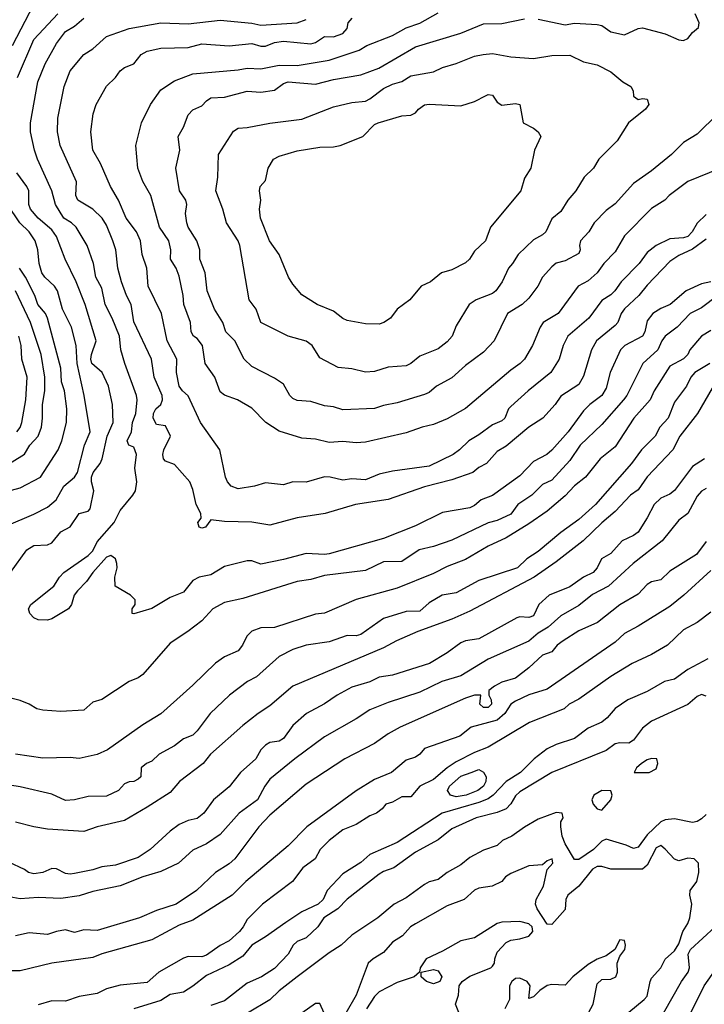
# Model space of a CAD drawing. Header units: metres. Extents: x -46681 to -43747, y -240911 to -237677.
# Tile 703 of 1056: x -46450 to -46374, y -237848 to -237740. Entities that reach past the tile are written whole.
import ezdxf

# ---------------------------------------------------------------- set-up
doc = ezdxf.new("R2010")
doc.units = ezdxf.units.M
doc.layers.add('CONTOUR_INDEX', color=1, linetype='Continuous')
doc.layers.add('CONTOUR_INTER', color=3, linetype='Continuous')

msp = doc.modelspace()

# ---------------------------------------------------------------- linework, layer by layer
at = {"layer": 'CONTOUR_INDEX'}
for points, elevation in [([(-46374.1, -237763.84), (-46375.6, -237764.94), (-46377.1, -237765.63), (-46378.1, -237766.29), (-46380.6, -237768.88), (-46381.51, -237770.02), (-46383.1, -237771.51), (-46383.44, -237772.02), (-46383.82, -237773.02), (-46384.1, -237773.35), (-46386.18, -237775.02), (-46386.72, -237776.02), (-46387.6, -237778.89), (-46388.1, -237779.82), (-46390.1, -237781.1), (-46390.72, -237782.02), (-46392.07, -237783.52), (-46393.6, -237784.52), (-46396.1, -237786.62), (-46397.1, -237787.2), (-46398.27, -237788.52), (-46399.1, -237788.97), (-46399.77, -237789.52), (-46402.1, -237790.32), (-46405.1, -237791.07), (-46409.1, -237792.48), (-46412.69, -237793.02), (-46416.03, -237794.02), (-46419.1, -237794.49), (-46422.1, -237795.32), (-46424.1, -237794.99), (-46427.1, -237794.91), (-46428.6, -237794.71), (-46429.18, -237795.52), (-46429.6, -237795.65), (-46429.9, -237795.52), (-46430.03, -237795.02), (-46429.68, -237794.52), (-46429.72, -237794.02), (-46430.22, -237793.02), (-46430.6, -237791.37), (-46430.92, -237790.52), (-46432.6, -237788.62), (-46433.6, -237788.26), (-46433.82, -237788.02), (-46433.89, -237787.52), (-46433.77, -237787.02), (-46433.04, -237785.52), (-46433.6, -237784.37), (-46434.6, -237784.23), (-46434.97, -237783.52), (-46434.91, -237783.02), (-46434.66, -237782.52), (-46434.11, -237782.02), (-46433.91, -237781.52), (-46433.98, -237781.02), (-46434.86, -237779.02), (-46435.15, -237777.02), (-46437.1, -237772.93), (-46437.39, -237771.02), (-46437.9, -237770.02), (-46438.45, -237768.52), (-46438.83, -237767.02), (-46439.07, -237765.02), (-46439.38, -237764.02), (-46440.1, -237762.28), (-46440.55, -237761.52), (-46441.6, -237760.52), (-46443.23, -237759.52), (-46443.47, -237759.02), (-46443.39, -237757.52), (-46445.18, -237753.52), (-46445.48, -237752.02), (-46445.45, -237750.52), (-46444.74, -237747.02), (-46444.1, -237745.3), (-46442.6, -237743.51), (-46441.6, -237742.88), (-46440.1, -237741.54), (-46437.6, -237740.65), (-46434.1, -237740.02), (-46431.1, -237740.12), (-46427.6, -237739.74), (-46424.1, -237740.07), (-46423.1, -237740.28), (-46419.11, -237740.02), (-46418.1, -237739.66)], 80), ([(-46398.32, -237748.02), (-46398.1, -237747.91), (-46397.6, -237747.98), (-46397.1, -237748.74), (-46396.6, -237749.09), (-46395.1, -237748.89), (-46394.6, -237749.01), (-46394.25, -237751.02), (-46393.1, -237751.62), (-46392.58, -237752.02), (-46392.31, -237752.52), (-46392.99, -237754.02), (-46393.39, -237756.02), (-46394.1, -237757.12), (-46394.5, -237758.52), (-46397.82, -237762.52), (-46398.4, -237764.02), (-46399.6, -237765.16), (-46400.14, -237766.02), (-46400.6, -237766.45), (-46402.1, -237767.22), (-46403.21, -237767.52), (-46404.44, -237768.52), (-46405.48, -237769.02), (-46406.71, -237770.52), (-46408.1, -237771.52), (-46408.82, -237772.52), (-46409.57, -237773.02), (-46410.1, -237773.17), (-46411.6, -237773.14), (-46413.6, -237772.78), (-46414.1, -237772.55), (-46415.1, -237771.77), (-46416.92, -237771.02), (-46418.6, -237769.94), (-46419.6, -237768.8), (-46420.06, -237768.02), (-46421.1, -237765.52), (-46422.15, -237764.02), (-46423.15, -237761.52), (-46423.26, -237760.52), (-46423.09, -237759.52), (-46423.25, -237758.52), (-46423.17, -237758.02), (-46422.6, -237757.36), (-46422.3, -237756.02), (-46421.73, -237755.02), (-46421.1, -237754.7), (-46419.1, -237754.12), (-46416.6, -237753.69), (-46415.1, -237753.67), (-46414.36, -237753.52), (-46411.89, -237752.52), (-46410.6, -237751.22), (-46410.19, -237751.02), (-46407.6, -237750.24), (-46406.6, -237750.19), (-46406.1, -237749.93), (-46405.75, -237749.52), (-46405.1, -237749.06), (-46404.6, -237748.98), (-46401.1, -237749.16), (-46399.6, -237748.67), (-46398.32, -237748.02)], 85), ([(-46455.64, -237791.52), (-46449.1, -237787.5), (-46448.51, -237786.52), (-46447.6, -237785.52), (-46447.26, -237784.52), (-46447.15, -237783.52), (-46447.13, -237782.02), (-46446.87, -237780.52), (-46446.87, -237779.02), (-46447.27, -237776.52), (-46448.45, -237773.02), (-46450.11, -237769.52)], 75), ([(-46373.05, -237779.52), (-46375.05, -237783.02), (-46377, -237785.52), (-46377.77, -237787.02), (-46380.6, -237789.98), (-46381.6, -237791.4), (-46382.41, -237792.02), (-46384.1, -237793.82), (-46385.6, -237795.05), (-46387.65, -237797.02), (-46390.6, -237799.35), (-46393.04, -237801.02), (-46400.1, -237804.76), (-46402.1, -237805.66), (-46405.82, -237807.02), (-46408.16, -237808.02), (-46409.6, -237808.8), (-46419.6, -237813.01), (-46422.1, -237815.19), (-46423.4, -237816.02), (-46425.1, -237817.34), (-46428.66, -237820.52), (-46429.47, -237821.52), (-46432.06, -237823.52), (-46433.1, -237824.73), (-46435.6, -237826.36), (-46438.1, -237827.8), (-46441.1, -237828.52), (-46442.6, -237829.02), (-46446.6, -237828.76), (-46448.1, -237828.5), (-46450.1, -237828)], 75), ([(-46373.6, -237804.89), (-46375.1, -237806.01), (-46376.6, -237806.84), (-46378.35, -237808.52), (-46380.1, -237809.54), (-46382.26, -237810.52), (-46384.6, -237811.95), (-46388.1, -237814.45), (-46389.19, -237815.02), (-46389.71, -237815.52), (-46393.54, -237817.02), (-46398.1, -237819.74), (-46399.6, -237820.33), (-46401.6, -237821.35), (-46402.6, -237822.02), (-46404.1, -237823.31), (-46405.6, -237824.04), (-46406.6, -237825.19), (-46407.6, -237825.2), (-46408.6, -237825.81), (-46409.35, -237826.02), (-46409.74, -237826.52), (-46410.39, -237827.02), (-46411.1, -237827.28), (-46412.6, -237828.25), (-46414.1, -237828.82), (-46415.6, -237830.02), (-46416.58, -237831.02), (-46417.14, -237832.02), (-46418.49, -237833.02), (-46419.64, -237834.52), (-46422.94, -237837.02), (-46424.6, -237838.71), (-46425.04, -237839.52), (-46425.47, -237840.02), (-46426.6, -237841.05), (-46427.6, -237841.56), (-46429.1, -237842.62), (-46429.6, -237842.8), (-46431.1, -237842.79), (-46431.6, -237842.96), (-46434.34, -237844.52), (-46435.6, -237845.65), (-46438.6, -237845.92), (-46440.1, -237846.35), (-46441.1, -237846.84), (-46443.1, -237847.17), (-46444.6, -237847.68), (-46446.1, -237847.64), (-46447.6, -237848.1)], 70), ([(-46399.95, -237822.52), (-46399.1, -237822.19), (-46398.6, -237822.49), (-46398.32, -237823.02), (-46398.34, -237823.52), (-46398.62, -237824.02), (-46399.22, -237824.52), (-46400.5, -237825.02), (-46401.6, -237825.22), (-46402.24, -237825.02), (-46402.57, -237824.52), (-46402.35, -237824.02), (-46401.1, -237822.93), (-46399.95, -237822.52)], 70), ([(-46401.1, -237849.48), (-46401.69, -237848.02), (-46401.37, -237847.02), (-46401.29, -237846.02), (-46400.94, -237845.52), (-46400.1, -237844.93), (-46397.79, -237844.02), (-46397.6, -237843.85), (-46397.4, -237843.52), (-46397.36, -237843.02), (-46397.1, -237842.31), (-46396.1, -237841.23), (-46395.6, -237840.98), (-46394.6, -237840.85), (-46393.6, -237840.54), (-46393.17, -237840.02), (-46393.24, -237839.52), (-46393.6, -237839.18), (-46394.6, -237838.91), (-46396.6, -237839.01), (-46397.1, -237839.16), (-46399.6, -237840.72), (-46401.1, -237841.05), (-46403.1, -237842.18), (-46404.92, -237843.02), (-46405.57, -237844.02), (-46405.65, -237844.52), (-46406.24, -237845.02), (-46408.1, -237845.64), (-46410.1, -237846.66), (-46410.6, -237847.18), (-46411.48, -237848.52)], 65), ([(-46387.61, -237850.02), (-46386.52, -237848.02), (-46386.1, -237845.78), (-46385.6, -237845.3), (-46384.6, -237845.29), (-46384.03, -237845.02), (-46383.86, -237844.52), (-46383.91, -237843.52), (-46383.6, -237842.73), (-46383.06, -237842.02), (-46382.98, -237841.52), (-46383.1, -237841.02), (-46383.6, -237840.93), (-46384.16, -237842.02), (-46385.1, -237842.7), (-46386.1, -237843.07), (-46387.1, -237843.64), (-46388.76, -237845.02), (-46389.6, -237845.94), (-46391.1, -237845.85), (-46391.6, -237845.97), (-46392.39, -237846.52), (-46393.1, -237847.22), (-46393.6, -237847.41), (-46393.48, -237846.02), (-46393.81, -237845.52), (-46394.6, -237845.17), (-46395.1, -237845.21), (-46395.5, -237845.52), (-46395.76, -237846.02), (-46395.75, -237847.52), (-46396.25, -237848.52)], 65), ([(-46405.48, -237844.52), (-46404.1, -237844.2), (-46403.6, -237844.34), (-46403.2, -237845.02), (-46403.4, -237845.52), (-46404.1, -237845.78), (-46404.86, -237845.52), (-46405.46, -237845.02), (-46405.48, -237844.52)], 65)]:
    msp.add_lwpolyline(points, dxfattribs=dict(at, elevation=elevation))
at = {"layer": 'CONTOUR_INTER'}
for points, elevation in [([(-46450.43, -237742.52), (-46448.1, -237738.01)], 77), ([(-46449.89, -237746.02), (-46448.1, -237741.85), (-46445.45, -237739.02)], 78), ([(-46373.6, -237768.51), (-46374.6, -237768.76), (-46376.31, -237769.52), (-46378.06, -237771.02), (-46379.1, -237771.46), (-46379.96, -237772.02), (-46380.6, -237772.81), (-46380.84, -237774.02), (-46381.1, -237774.52), (-46383.05, -237775.52), (-46383.52, -237776.02), (-46384.66, -237778.52), (-46385.1, -237780.23), (-46385.6, -237781.04), (-46386.91, -237782.02), (-46387.6, -237782.72), (-46389.27, -237785.02), (-46391.1, -237787.07), (-46391.65, -237787.52), (-46393.1, -237788.29), (-46394.6, -237789.88), (-46397.6, -237792.04), (-46398.85, -237792.52), (-46399.6, -237793.14), (-46400.1, -237793.4), (-46403.1, -237793.93), (-46406.1, -237795.39), (-46409.6, -237796.77), (-46415.6, -237798.45), (-46416.1, -237798.53), (-46418.1, -237798.43), (-46420.6, -237799.1), (-46423.1, -237799.61), (-46424.1, -237799.23), (-46424.6, -237799.22), (-46427.1, -237799.85), (-46428.6, -237800.76), (-46429.89, -237801.02), (-46430.6, -237801.4), (-46431.6, -237802.69), (-46433.1, -237803.25), (-46435.1, -237804.46), (-46437.1, -237805.07), (-46437.25, -237805.02), (-46437.27, -237804.52), (-46436.95, -237804.02), (-46436.92, -237803.52), (-46437.44, -237803.02), (-46439.13, -237802.02), (-46439.18, -237801.02), (-46438.93, -237800.02), (-46438.94, -237799.52), (-46439.11, -237799.02), (-46439.6, -237798.64), (-46440.1, -237798.84), (-46441.6, -237800.52), (-46442.3, -237801.52), (-46443.28, -237802.52), (-46443.65, -237803.02), (-46443.94, -237804.02), (-46444.26, -237804.52), (-46446.1, -237805.6), (-46446.6, -237805.77), (-46447.6, -237805.74), (-46448.1, -237805.51), (-46448.54, -237805.02), (-46448.69, -237804.52), (-46448.43, -237804.02), (-46445.87, -237802.02), (-46445.26, -237801.02), (-46444.8, -237800.52), (-46442.1, -237798.63), (-46441.6, -237798.13), (-46441.1, -237797.15), (-46439.24, -237795.02), (-46438.6, -237793.7), (-46437.21, -237792.02), (-46436.91, -237791.52), (-46436.74, -237790.52), (-46436.99, -237789.02), (-46436.79, -237787.52), (-46437.1, -237786.72), (-46437.64, -237786.52), (-46437.81, -237786.02), (-46437.35, -237785.02), (-46437.23, -237784.02), (-46436.87, -237783.02), (-46436.72, -237781.52), (-46436.8, -237781.02), (-46438.09, -237777.52), (-46438.52, -237776.02), (-46438.66, -237774.52), (-46439.45, -237772.52), (-46440.25, -237771.02), (-46440.6, -237769.21), (-46441.27, -237768.02), (-46441.52, -237766.52), (-46442.22, -237764.52), (-46443.43, -237762.52), (-46443.95, -237762.02), (-46444.8, -237761.52), (-46445.72, -237760.02), (-46446.12, -237758.52), (-46447.69, -237755.02), (-46448.01, -237754.02), (-46448.44, -237752.02), (-46448.46, -237751.02), (-46447.66, -237746.52), (-46446.83, -237744.52), (-46445.6, -237742.28), (-46444.6, -237740.97), (-46443.6, -237740.39), (-46442.6, -237739.5)], 79), ([(-46374.1, -237761.12), (-46375.1, -237762.07), (-46375.64, -237763.02), (-46376.1, -237763.54), (-46376.6, -237763.69), (-46378.1, -237763.81), (-46379.6, -237764.54), (-46380.6, -237765.31), (-46381.49, -237766.52), (-46383.44, -237768.52), (-46384.15, -237769.52), (-46384.6, -237769.95), (-46385.6, -237770.59), (-46387, -237772.52), (-46389.34, -237774.52), (-46389.82, -237775.52), (-46390.29, -237777.02), (-46391.2, -237778.52), (-46393.7, -237780.52), (-46395.6, -237782.26), (-46395.84, -237782.52), (-46396.27, -237783.52), (-46396.6, -237783.83), (-46397.6, -237784.26), (-46399.1, -237785.38), (-46400.22, -237786.02), (-46401.24, -237787.02), (-46401.96, -237787.52), (-46404.6, -237788.8), (-46408.6, -237789.37), (-46410.1, -237789.7), (-46411.6, -237790.32), (-46413.1, -237790.21), (-46414.1, -237790.34), (-46415.47, -237790.02), (-46416.1, -237790), (-46418.1, -237790.58), (-46419.6, -237790.54), (-46420.6, -237790.87), (-46422.6, -237790.64), (-46423.79, -237791.02), (-46425.6, -237791.29), (-46426.36, -237791.02), (-46426.77, -237790.52), (-46426.98, -237790.02), (-46427.63, -237787.02), (-46429.74, -237784.02), (-46431.1, -237781.06), (-46431.74, -237780.52), (-46432.1, -237780.02), (-46432.39, -237778.52), (-46432.35, -237777.02), (-46433.41, -237775.02), (-46434.02, -237772.02), (-46435.49, -237769.02), (-46435.64, -237767.02), (-46436.17, -237765.52), (-46436.36, -237764.02), (-46436.79, -237763.02), (-46437.94, -237761.52), (-46438.77, -237759.52), (-46439.64, -237758.02), (-46440.76, -237755.52), (-46441.59, -237754.02), (-46441.82, -237752.02), (-46441.55, -237750.02), (-46441.24, -237749.02), (-46440.1, -237746.98), (-46439.1, -237746.05), (-46438.6, -237745.29), (-46438.1, -237744.93), (-46437.1, -237744.52), (-46436.26, -237743.52), (-46435.6, -237743.14), (-46434.1, -237742.82), (-46431.1, -237742.73), (-46429.6, -237742.35), (-46426.6, -237742.56), (-46424.1, -237742.28), (-46423.1, -237742.6), (-46422.6, -237742.6), (-46421.6, -237742.2), (-46420.6, -237742.05), (-46417.6, -237742.34), (-46417.1, -237742.18), (-46416.1, -237741.54), (-46415.1, -237741.58), (-46414.1, -237741.2), (-46413.6, -237740.63), (-46413.49, -237740.02), (-46413.07, -237739.52)], 81), ([(-46372.6, -237756.04), (-46376.1, -237757.47), (-46378.18, -237759.02), (-46378.65, -237759.52), (-46380.1, -237760.44), (-46383.1, -237763.47), (-46384.1, -237765.21), (-46385.36, -237766.52), (-46386.1, -237767.54), (-46387.1, -237768.41), (-46388.17, -237769.02), (-46390.39, -237772.02), (-46392.03, -237773.02), (-46392.36, -237773.52), (-46393.2, -237775.52), (-46394.11, -237777.02), (-46394.57, -237777.52), (-46395.6, -237778.25), (-46400.6, -237782.46), (-46402.6, -237783.6), (-46404.1, -237784.22), (-46405.36, -237784.52), (-46407.1, -237785.15), (-46411.6, -237786.17), (-46412.6, -237786.24), (-46414.1, -237786.11), (-46415.6, -237786.22), (-46417.1, -237785.85), (-46418.6, -237785.72), (-46421.1, -237784.97), (-46422.54, -237784.02), (-46424.1, -237782.44), (-46425.68, -237781.52), (-46427.1, -237780.99), (-46427.6, -237780.63), (-46428.16, -237779.02), (-46429.24, -237777.52), (-46429.52, -237775.52), (-46430.1, -237774.76), (-46430.51, -237774.52), (-46430.76, -237774.02), (-46430.85, -237773.02), (-46431.58, -237771.02), (-46431.65, -237770.02), (-46432.1, -237767.92), (-46432.42, -237767.02), (-46433.03, -237766.02), (-46433.01, -237765.02), (-46433.22, -237764.02), (-46434.27, -237762.52), (-46435.2, -237759.02), (-46436.1, -237757.47), (-46436.66, -237756.02), (-46436.85, -237753.52), (-46436.25, -237751.02), (-46435.24, -237749.02), (-46434.1, -237747.38), (-46432.6, -237746.42), (-46430.6, -237745.64), (-46425.6, -237745.2), (-46424.6, -237745.01), (-46423.1, -237745.1), (-46421.1, -237744.67), (-46419.1, -237744.71), (-46415.6, -237744.12), (-46412.29, -237743.02), (-46411.46, -237742.52), (-46408.6, -237741.41), (-46407.1, -237740.57), (-46405.6, -237740.06), (-46403.6, -237738.93)], 82), ([(-46372.83, -237750.02), (-46375.1, -237752.27), (-46376.6, -237753.18), (-46377.92, -237754.52), (-46380.1, -237756.31), (-46382.1, -237757.72), (-46384.1, -237759.94), (-46385.1, -237760.68), (-46386.42, -237762.02), (-46387.01, -237763.02), (-46387.92, -237764.02), (-46388.03, -237764.52), (-46387.95, -237765.02), (-46388.1, -237765.39), (-46389.6, -237766.22), (-46390.6, -237766.48), (-46391.1, -237766.87), (-46392.11, -237768.02), (-46392.61, -237769.02), (-46393.6, -237770.32), (-46394.35, -237771.02), (-46395.96, -237772.02), (-46397.44, -237775.02), (-46398.6, -237776.25), (-46400.6, -237777.74), (-46402.1, -237779.11), (-46403.76, -237780.02), (-46404.6, -237780.69), (-46405.1, -237780.92), (-46408.1, -237781.86), (-46409.6, -237782.12), (-46410.6, -237782.47), (-46414.1, -237782.63), (-46415.1, -237782.29), (-46416.1, -237782.19), (-46417.6, -237781.69), (-46419.1, -237781.57), (-46419.6, -237781.35), (-46419.92, -237781.02), (-46420.6, -237779.8), (-46421.6, -237779.12), (-46424.1, -237777.83), (-46424.95, -237777.02), (-46425.96, -237775.02), (-46426.95, -237774.02), (-46427.3, -237773.02), (-46428.2, -237771.52), (-46429.02, -237769.52), (-46429.23, -237767.52), (-46429.81, -237766.02), (-46429.83, -237765.02), (-46430.16, -237764.02), (-46431.1, -237762.52), (-46431.24, -237762.02), (-46431.41, -237761.02), (-46431.25, -237760.02), (-46431.36, -237759.52), (-46432.07, -237758.52), (-46432.46, -237756.02), (-46432.02, -237754.02), (-46432.21, -237752.52), (-46431.6, -237751.52), (-46431.1, -237750.15), (-46430.6, -237749.61), (-46429.6, -237749.17), (-46429.1, -237748.6), (-46428.6, -237748.29), (-46427.1, -237748.22), (-46424.6, -237747.55), (-46423.1, -237747.64), (-46421.6, -237747.45), (-46420.6, -237746.71), (-46420.1, -237746.53), (-46417.1, -237746.78), (-46415.1, -237746.24), (-46412.1, -237745.75), (-46410.11, -237745.02), (-46406.1, -237742.68), (-46401.1, -237741.15), (-46398.6, -237740.15), (-46396.6, -237740.08), (-46394.1, -237739.57)], 83), ([(-46392.6, -237739.6), (-46389.6, -237740.23), (-46388.6, -237740.06), (-46386.1, -237740.19), (-46385.6, -237740.33), (-46384.6, -237741.03), (-46383.1, -237741.35), (-46381.6, -237740.64), (-46381.1, -237740.56), (-46378.6, -237741.24), (-46377.1, -237741.89), (-46376.6, -237741.97), (-46376.1, -237741.75), (-46375.6, -237741.1), (-46374.93, -237740.52), (-46374.86, -237740.02), (-46375.31, -237739.02)], 83), ([(-46398.65, -237743.52), (-46397.6, -237743.41), (-46395.6, -237743.76), (-46393.1, -237743.95), (-46391.1, -237743.61), (-46389.1, -237743.58), (-46387.6, -237744.33), (-46386.1, -237744.66), (-46384.6, -237745.43), (-46383.28, -237746.52), (-46382.39, -237747.02), (-46382.12, -237747.52), (-46382.1, -237748.09), (-46381.6, -237748.47), (-46381.1, -237748.35), (-46380.6, -237748.43), (-46380.41, -237749.02), (-46380.78, -237749.52), (-46382.66, -237751.02), (-46383.89, -237753.02), (-46385.9, -237755.02), (-46386.5, -237756.02), (-46387.51, -237757.02), (-46388.44, -237758.52), (-46389.33, -237759.52), (-46390.1, -237760.78), (-46391.1, -237761.6), (-46391.74, -237763.02), (-46392.1, -237763.35), (-46393.1, -237763.9), (-46394.8, -237765.52), (-46395.4, -237766.52), (-46395.87, -237767.02), (-46396.56, -237768.52), (-46397.23, -237769.52), (-46397.6, -237769.82), (-46399.42, -237770.52), (-46400.18, -237771.02), (-46401.6, -237773.38), (-46402.05, -237774.52), (-46402.6, -237775.14), (-46403.6, -237775.89), (-46405.6, -237776.69), (-46406.6, -237777.53), (-46407.1, -237777.76), (-46409.1, -237777.93), (-46410.6, -237778.41), (-46411.6, -237778.45), (-46413.1, -237778.11), (-46414.6, -237777.95), (-46416.6, -237776.88), (-46417.45, -237775.52), (-46418.1, -237775.04), (-46420.1, -237774.52), (-46423.09, -237773.02), (-46423.63, -237771.52), (-46424.38, -237770.52), (-46425.43, -237764.52), (-46425.61, -237764.02), (-46426.89, -237762.02), (-46427.28, -237760.52), (-46428.05, -237758.52), (-46427.83, -237757.02), (-46427.75, -237754.52), (-46426.1, -237751.94), (-46425.6, -237751.6), (-46424.6, -237751.54), (-46422.1, -237751.06), (-46418.6, -237750.62), (-46415.1, -237749.28), (-46413.1, -237748.8), (-46411.6, -237748.63), (-46411.1, -237748.4), (-46409.6, -237747.24), (-46408.6, -237746.76), (-46407.6, -237746.48), (-46406.6, -237745.85), (-46404.1, -237745.4), (-46403.1, -237744.94), (-46401.6, -237744.5), (-46399.6, -237743.69), (-46398.65, -237743.52)], 84), ([(-46450.64, -237800.52), (-46448.84, -237798.02), (-46448.1, -237797.55), (-46446.6, -237797.46), (-46446.1, -237797.26), (-46445.1, -237796.03), (-46444.1, -237795.5), (-46443.1, -237794.03), (-46442.1, -237793.78), (-46441.89, -237793.52), (-46441.48, -237791.52), (-46441.75, -237790.52), (-46441.75, -237790.02), (-46441.55, -237789.52), (-46440.77, -237788.52), (-46440.57, -237788.02), (-46440.03, -237785.52), (-46439.36, -237784.02), (-46439.44, -237782.02), (-46439.88, -237780.02), (-46440.55, -237778.52), (-46441.71, -237777.52), (-46441.81, -237777.02), (-46441.74, -237776.52), (-46441.22, -237775.02), (-46442.42, -237771.02), (-46443.42, -237768.52), (-46444.65, -237766.02), (-46445.59, -237763.52), (-46446.1, -237762.8), (-46447.6, -237761.52), (-46448.45, -237760.52), (-46448.65, -237760.02), (-46448.63, -237758.52), (-46448.86, -237758.02), (-46449.97, -237756.52)], 78), ([(-46451.1, -237795.38), (-46448.1, -237794.08), (-46446.6, -237793.31), (-46445.62, -237792.52), (-46444.8, -237791.02), (-46443.6, -237790.02), (-46443.29, -237789.52), (-46442.5, -237786.52), (-46441.9, -237785.02), (-46442.53, -237781.02), (-46443.32, -237777.52), (-46443.43, -237775.52), (-46443.94, -237773.52), (-46444.92, -237771.52), (-46445.48, -237769.52), (-46445.8, -237769.02), (-46446.87, -237768.02), (-46447.2, -237767.52), (-46447.49, -237766.52), (-46447.66, -237765.02), (-46447.95, -237764.02), (-46448.6, -237763.02), (-46449.62, -237762.02), (-46450.99, -237760.02)], 77), ([(-46451.1, -237791.61), (-46449.6, -237791.2), (-46447.35, -237790.02), (-46445.4, -237787.02), (-46445, -237786.02), (-46444.48, -237784.02), (-46444.44, -237782.52), (-46444.72, -237780.52), (-46445.05, -237779.52), (-46445.12, -237778.02), (-46446.57, -237772.52), (-46446.81, -237772.02), (-46447.64, -237771.02), (-46447.97, -237770.02), (-46448.99, -237768.02), (-46449.65, -237767.02)], 76), ([(-46372.83, -237770.02), (-46374.6, -237771.38), (-46375.87, -237772.02), (-46377.31, -237773.52), (-46378.6, -237774.49), (-46378.99, -237775.02), (-46379.42, -237776.02), (-46381.06, -237777.52), (-46382.83, -237781.02), (-46383.19, -237781.52), (-46385.6, -237784.21), (-46387.95, -237786.52), (-46389.1, -237788.2), (-46391.1, -237790.36), (-46392.1, -237790.83), (-46393.27, -237792.02), (-46394.81, -237793.02), (-46395.6, -237794.11), (-46397.1, -237794.78), (-46398.1, -237795.04), (-46402.1, -237796.97), (-46404.1, -237797.64), (-46405.68, -237798.02), (-46407.6, -237799.3), (-46409.6, -237799.35), (-46411.6, -237800.3), (-46416.1, -237800.85), (-46417.6, -237801.27), (-46419.1, -237801.52), (-46425.1, -237803.38), (-46427.1, -237803.82), (-46428.39, -237804.52), (-46429.6, -237805.82), (-46431.13, -237807.02), (-46433.1, -237808.29), (-46436.1, -237811.74), (-46436.6, -237812.11), (-46437.6, -237812.53), (-46440.6, -237814.5), (-46441.6, -237814.8), (-46442.6, -237815.68), (-46445.1, -237815.83), (-46447.1, -237815.67), (-46447.75, -237815.52), (-46448.6, -237815.01), (-46449.6, -237814.61), (-46452.6, -237813.86)], 78), ([(-46373.6, -237773.87), (-46374.6, -237774.51), (-46375.88, -237776.02), (-46376.1, -237776.53), (-46376.6, -237777), (-46378.1, -237777.79), (-46379.81, -237780.52), (-46380.27, -237781.52), (-46382.07, -237783.52), (-46384.1, -237786.69), (-46385.77, -237788.02), (-46387.37, -237790.02), (-46388.6, -237790.97), (-46389.6, -237792.09), (-46391.6, -237793.76), (-46393.6, -237795.16), (-46396.1, -237796.7), (-46398.1, -237797.63), (-46400.6, -237799.1), (-46402.6, -237799.84), (-46404.1, -237800.62), (-46408.1, -237802.25), (-46412.6, -237803.5), (-46416.1, -237804.98), (-46417.1, -237805.11), (-46421.6, -237806.57), (-46423.1, -237806.6), (-46424.1, -237806.98), (-46424.64, -237807.52), (-46425.11, -237808.52), (-46425.6, -237809.13), (-46427.1, -237809.78), (-46428.1, -237810.48), (-46430.6, -237812.92), (-46434.1, -237816.07), (-46436.1, -237817.29), (-46439.98, -237820.02), (-46441.1, -237820.55), (-46443.1, -237820.98), (-46444.1, -237820.89), (-46447.1, -237820.94), (-46450.1, -237820.5)], 77), ([(-46449.96, -237785.02), (-46449.6, -237784.56), (-46449.39, -237784.02), (-46448.97, -237781.52), (-46448.82, -237779.02), (-46449.39, -237777.02), (-46449.48, -237775.52), (-46449.73, -237774.52)], 74), ([(-46373.7, -237777.52), (-46375.35, -237778.52), (-46375.79, -237779.02), (-46376.26, -237780.02), (-46377.6, -237781.77), (-46378.29, -237783.52), (-46379.2, -237784.52), (-46379.73, -237785.52), (-46381.23, -237787.02), (-46382.3, -237788.52), (-46386.29, -237793.02), (-46388.1, -237794.69), (-46390.1, -237796.11), (-46392.6, -237798.2), (-46393.82, -237799.02), (-46394.88, -237800.02), (-46399.1, -237801.38), (-46401.6, -237802.74), (-46403.14, -237803.02), (-46404.6, -237803.86), (-46405.6, -237804.76), (-46407.1, -237804.81), (-46409.6, -237805.59), (-46412.1, -237807.35), (-46412.6, -237807.48), (-46413.6, -237807.44), (-46415.6, -237808.14), (-46418.1, -237808.5), (-46419.6, -237808.99), (-46421.1, -237809.76), (-46423.6, -237812.01), (-46424.58, -237812.52), (-46426.56, -237814.02), (-46428.68, -237816.02), (-46430.1, -237817.94), (-46430.6, -237818.42), (-46431.6, -237818.82), (-46432.6, -237819.59), (-46434.31, -237820.52), (-46435.1, -237821.27), (-46435.68, -237821.52), (-46436.26, -237822.02), (-46436.32, -237823.02), (-46436.6, -237823.26), (-46437.07, -237823.52), (-46437.6, -237823.56), (-46438.1, -237823.77), (-46438.77, -237824.52), (-46440.1, -237825.14), (-46442.1, -237825.17), (-46443.6, -237825.52), (-46444.6, -237825.61), (-46446.1, -237824.9), (-46449.6, -237824.1), (-46452.6, -237823.62)], 76), ([(-46374.3, -237788.02), (-46375.6, -237788.85), (-46377.6, -237791.49), (-46378.1, -237791.88), (-46379.1, -237792.35), (-46379.83, -237793.02), (-46380.6, -237794.51), (-46381.6, -237796.07), (-46382.1, -237796.44), (-46383.35, -237797.02), (-46384.6, -237798.42), (-46385.63, -237799.02), (-46386.08, -237800.02), (-46386.55, -237800.52), (-46387.61, -237801.02), (-46389.1, -237802.1), (-46391.39, -237803.02), (-46392.5, -237804.02), (-46393.1, -237805.27), (-46393.6, -237805.48), (-46394.6, -237805.41), (-46394.95, -237805.52), (-46399.1, -237807.83), (-46400.6, -237808.03), (-46401.1, -237808.25), (-46402.6, -237809.36), (-46404.53, -237810.52), (-46408.6, -237811.82), (-46410.1, -237812.03), (-46411.1, -237812.55), (-46413.1, -237813.12), (-46414.72, -237814.02), (-46416.1, -237814.96), (-46418.09, -237816.02), (-46419.6, -237817.34), (-46420.6, -237818.78), (-46421.1, -237819.09), (-46422.1, -237819.23), (-46422.6, -237819.52), (-46423.1, -237820.02), (-46423.65, -237821.02), (-46425.34, -237822.52), (-46426.6, -237824.12), (-46428.32, -237825.52), (-46429.39, -237827.02), (-46430.1, -237827.58), (-46431.1, -237827.81), (-46432.1, -237828.26), (-46433.1, -237829), (-46435.3, -237831.02), (-46436.6, -237831.87), (-46439.1, -237832.73), (-46440.6, -237832.9), (-46441.6, -237833.24), (-46443.6, -237833.66), (-46444.1, -237833.72), (-46444.6, -237833.63), (-46445.6, -237833.14), (-46446.1, -237833.09), (-46447.1, -237833.55), (-46448.1, -237833.68), (-46448.67, -237833.52), (-46449.1, -237833.2), (-46452.6, -237831.6)], 74), ([(-46374.1, -237791.26), (-46374.6, -237791.58), (-46375.1, -237792.13), (-46376.1, -237794.01), (-46377.1, -237794.76), (-46378.93, -237797.02), (-46382.12, -237799.52), (-46384.86, -237802.02), (-46386.6, -237802.95), (-46388.1, -237804.13), (-46390.1, -237805.27), (-46391.49, -237806.52), (-46392.6, -237807.18), (-46393.6, -237808.07), (-46398.1, -237810.07), (-46401.1, -237811.9), (-46403.2, -237812.52), (-46405.6, -237813.67), (-46409.1, -237814.82), (-46411.1, -237815.62), (-46412.6, -237816.62), (-46416.1, -237818.61), (-46419.38, -237821.02), (-46422.1, -237823.27), (-46422.68, -237824.02), (-46423.47, -237825.52), (-46425.5, -237827.02), (-46427.6, -237829.34), (-46429.1, -237830.39), (-46430.6, -237831.09), (-46432.17, -237832.52), (-46434.1, -237833.44), (-46436.1, -237834.02), (-46438.6, -237834.99), (-46441.6, -237835.63), (-46443.1, -237836.11), (-46445.1, -237836.41), (-46447.6, -237836.27), (-46449.6, -237836.44), (-46451.6, -237836.06)], 73), ([(-46374.1, -237797.1), (-46375.18, -237798.52), (-46378.1, -237800.38), (-46379.1, -237801.32), (-46380.1, -237801.56), (-46380.6, -237801.83), (-46381.6, -237802.89), (-46383.6, -237804.08), (-46386.06, -237806.02), (-46388.1, -237806.92), (-46389.84, -237808.02), (-46390.48, -237808.52), (-46391.1, -237809.25), (-46392.1, -237809.62), (-46393.6, -237811), (-46395.1, -237812.16), (-46396.6, -237812.57), (-46397.41, -237813.02), (-46398.02, -237813.52), (-46398.03, -237814.02), (-46397.76, -237814.52), (-46397.73, -237815.02), (-46398.1, -237815.38), (-46398.6, -237815.39), (-46399.02, -237815.02), (-46398.9, -237814.02), (-46399.6, -237814.03), (-46400.6, -237814.33), (-46407.76, -237817.52), (-46409.1, -237818.26), (-46410.6, -237819.35), (-46413.85, -237821.02), (-46418.1, -237823.81), (-46422.1, -237827.22), (-46423.31, -237828.52), (-46425.95, -237832.02), (-46426.6, -237832.59), (-46428.11, -237833.52), (-46430.18, -237835.52), (-46432.43, -237837.02), (-46434.6, -237837.71), (-46436.46, -237838.52), (-46441.1, -237839.9), (-46442.6, -237839.83), (-46443.6, -237840.13), (-46444.6, -237839.86), (-46445.59, -237840.02), (-46446.6, -237840.35), (-46448.6, -237840.18), (-46450.1, -237840.5)], 72), ([(-46373.6, -237800.28), (-46376.57, -237803.02), (-46378.1, -237804.24), (-46381.6, -237806.44), (-46383.1, -237807.23), (-46384.1, -237808.17), (-46391.6, -237813.35), (-46393.6, -237813.98), (-46395.1, -237814.67), (-46395.6, -237815), (-46396.27, -237816.02), (-46397.1, -237816.75), (-46399.95, -237817.52), (-46401.19, -237818.52), (-46405.1, -237819.9), (-46405.6, -237820.52), (-46406.1, -237820.84), (-46407.1, -237821.18), (-46408.71, -237822.52), (-46410.6, -237823.3), (-46412.6, -237824.55), (-46418.03, -237828.52), (-46420.1, -237830.6), (-46424.75, -237834.52), (-46426.27, -237836.02), (-46430.6, -237838.78), (-46432.1, -237839.34), (-46435.1, -237840.93), (-46440.6, -237842.48), (-46441.6, -237842.9), (-46446.12, -237843.52), (-46449.6, -237844.34), (-46451.1, -237844.36)], 71), ([(-46373.9, -237810.02), (-46376.1, -237811.19), (-46377.6, -237812.26), (-46378.68, -237812.52), (-46380.6, -237813.63), (-46382.73, -237814.52), (-46384.1, -237815.49), (-46384.98, -237816.52), (-46385.6, -237816.99), (-46387.1, -237817.66), (-46388.6, -237818.79), (-46390.6, -237819.43), (-46391.6, -237819.92), (-46393.04, -237821.02), (-46394.52, -237822.52), (-46396.1, -237823.52), (-46397.54, -237825.02), (-46398.1, -237825.44), (-46399.1, -237825.84), (-46403.17, -237827.02), (-46408.1, -237830.24), (-46411.1, -237831.54), (-46412.1, -237832.42), (-46414.1, -237833.67), (-46415.8, -237835.52), (-46416.24, -237836.52), (-46416.78, -237837.02), (-46418.6, -237837.88), (-46420.35, -237839.02), (-46422.6, -237840.63), (-46424.08, -237841.52), (-46425.1, -237842.74), (-46426.6, -237843.68), (-46429.1, -237844.86), (-46430.6, -237846.06), (-46431.6, -237846.69), (-46433.1, -237846.97), (-46434.1, -237847.61), (-46437.1, -237848.53)], 69), ([(-46374.1, -237814.12), (-46374.6, -237813.93), (-46375.1, -237814.17), (-46376.1, -237815.04), (-46380.1, -237816.86), (-46381.1, -237817.63), (-46382.1, -237818.97), (-46382.6, -237819.3), (-46383.6, -237819.28), (-46384.1, -237819.39), (-46385.1, -237820.11), (-46391.1, -237822.53), (-46394.6, -237824.66), (-46395.1, -237825.09), (-46395.6, -237825.96), (-46396.1, -237826.51), (-46397.1, -237826.92), (-46399.41, -237827.52), (-46402.1, -237828.71), (-46403.6, -237829.93), (-46406.1, -237831.29), (-46408.46, -237833.02), (-46409.6, -237833.42), (-46410.1, -237833.73), (-46413.6, -237836.46), (-46414.64, -237837.52), (-46416.18, -237838.52), (-46416.82, -237839.52), (-46418.1, -237840.71), (-46419.1, -237841.12), (-46419.54, -237841.52), (-46420.11, -237842.52), (-46421.6, -237844.11), (-46423.02, -237845.02), (-46424.6, -237845.7), (-46427.1, -237847.66), (-46428.6, -237848.17)], 68), ([(-46380.1, -237820.97), (-46380.6, -237821.12), (-46381.21, -237821.52), (-46381.78, -237822.02), (-46382.03, -237822.52), (-46380.36, -237822.52), (-46379.6, -237822.12), (-46379.42, -237821.52), (-46379.54, -237821.02), (-46380.1, -237820.97)], 67), ([(-46385.6, -237824.5), (-46386.45, -237825.02), (-46386.7, -237825.52), (-46386.53, -237826.02), (-46386.1, -237826.54), (-46385.6, -237826.67), (-46384.59, -237825.52), (-46384.43, -237825.02), (-46384.6, -237824.53), (-46385.6, -237824.5)], 67), ([(-46374.1, -237827.15), (-46374.6, -237827.63), (-46375.1, -237827.92), (-46375.6, -237828.02), (-46377.6, -237827.64), (-46378.6, -237827.72), (-46379.1, -237827.94), (-46380.6, -237829.4), (-46381.6, -237830.76), (-46382.1, -237830.88), (-46382.91, -237830.52), (-46385.1, -237829.86), (-46385.6, -237830.08), (-46386.51, -237831.02), (-46388.1, -237832.09), (-46388.6, -237832.12), (-46389.6, -237830.36), (-46389.93, -237829.52), (-46390.11, -237828.52), (-46390.1, -237827.95), (-46389.83, -237827.52), (-46389.96, -237827.02), (-46390.6, -237826.92), (-46392.6, -237827.68), (-46394.1, -237828.53), (-46395.47, -237829.52), (-46396.51, -237830.02), (-46397.1, -237830.56), (-46398.6, -237831.07), (-46400.1, -237831.88), (-46401.1, -237832.7), (-46402.59, -237833.52), (-46403.6, -237834.31), (-46404.6, -237834.57), (-46405.1, -237834.84), (-46407.1, -237836.32), (-46408.43, -237837.02), (-46410.22, -237838.52), (-46413.1, -237840.43), (-46414.25, -237841.52), (-46415.6, -237842.37), (-46419.1, -237845.01), (-46421.1, -237846.55), (-46422.1, -237847.53), (-46424.59, -237849.02)], 67), ([(-46382.6, -237848.91), (-46380.93, -237847.52), (-46380.6, -237847.13), (-46380.27, -237845.52), (-46380.1, -237845.17), (-46379.1, -237844.04), (-46378.6, -237843.07), (-46377.6, -237842.15), (-46377.1, -237841.38), (-46376.68, -237840.02), (-46376.1, -237839.13), (-46375.89, -237838.52), (-46375.66, -237837.02), (-46375.88, -237836.02), (-46375.86, -237835.52), (-46375.13, -237834.52), (-46374.92, -237833.52), (-46374.95, -237832.52), (-46375.43, -237832.02), (-46376.1, -237831.94), (-46377.1, -237832.24), (-46377.6, -237832.06), (-46378.6, -237830.95), (-46379.1, -237830.57), (-46379.6, -237830.81), (-46380.6, -237832.73), (-46381.1, -237833.16), (-46384.6, -237833.16), (-46385.6, -237832.88), (-46386.1, -237832.88), (-46386.6, -237833.15), (-46388.1, -237835.02), (-46389.34, -237836.02), (-46389.55, -237836.52), (-46389.6, -237837.6), (-46391.1, -237839.24), (-46391.6, -237839.22), (-46392.68, -237837.52), (-46392.87, -237837.02), (-46392.82, -237836.52), (-46391.99, -237835.02), (-46391.6, -237833.2), (-46390.97, -237832.52), (-46391.03, -237832.02), (-46391.6, -237832.25), (-46392.1, -237832.68), (-46393.6, -237832.81), (-46395.6, -237833.63), (-46396.17, -237834.02), (-46396.57, -237834.52), (-46397.66, -237835.02), (-46399.1, -237835.26), (-46399.6, -237835.49), (-46400.72, -237836.52), (-46402.6, -237837.2), (-46406.1, -237839.18), (-46406.63, -237839.52), (-46407.51, -237840.52), (-46408.6, -237841.19), (-46409.6, -237842.35), (-46410.75, -237843.02), (-46411.29, -237843.52), (-46412.6, -237847.05), (-46413.74, -237849.02)], 66), ([(-46378.81, -237849.02), (-46376.82, -237845.52), (-46376.08, -237844.52), (-46375.92, -237844.02), (-46376.08, -237842.52), (-46375.81, -237842.02), (-46373.11, -237839.52)], 67), ([(-46376.31, -237850.02), (-46374.31, -237846.02), (-46372.57, -237843.52)], 68), ([(-46416.13, -237849.02), (-46416.6, -237847.95), (-46417.1, -237847.94), (-46418.6, -237849.01)], 66)]:
    msp.add_lwpolyline(points, dxfattribs=dict(at, elevation=elevation))

doc.saveas('drawing.dxf')
